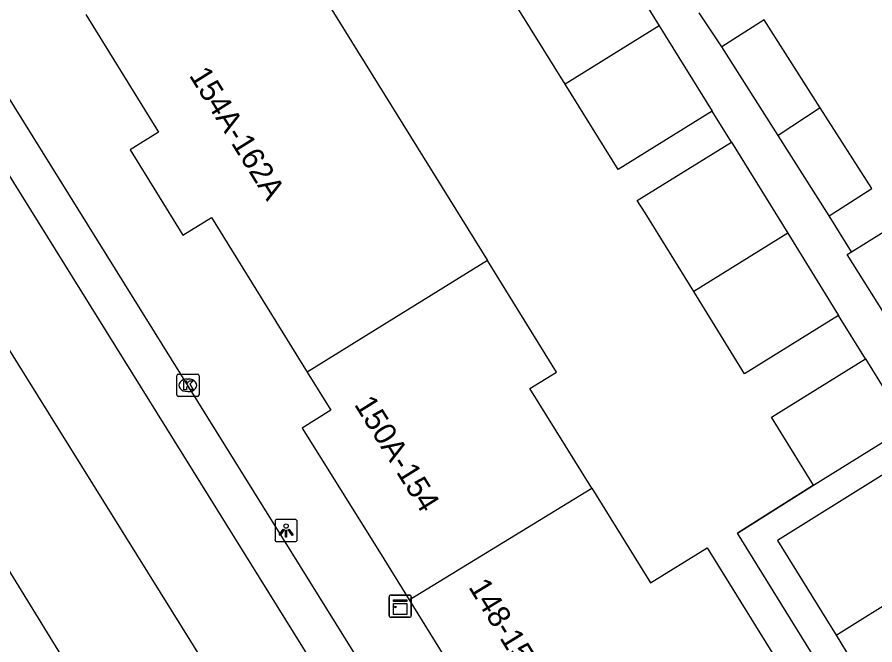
# Model space of a CAD drawing. Extents: x 160379 to 161131, y 383940 to 384849.
# Drawn here: x 160719.33 to 160757.85, y 384199.46 to 384227.63 of the extents above; entities that cross this region are included whole.
import ezdxf

# ---------------------------------------------------------------- set-up
doc = ezdxf.new("R2010")
doc.units = 0
for name, color, linetype in [('IMGEO_Kast', 7, 'Continuous'), ('IMGEO_Kolk', 7, 'Continuous'), ('IMGEO_Lichtpunt', 7, 'Continuous'), ('IMGEO_Muur', 7, 'Continuous'), ('IMGEO_Pand', 7, 'Continuous'), ('IMGEO_Pand_nummerreeks', 7, 'Continuous'), ('IMGEO_Parkeervlak_open', 7, 'Continuous'), ('IMGEO_Rijbaan_lokaal_open', 7, 'Continuous'), ('IMGEO_Voetpad_open', 7, 'Continuous')]:
    doc.layers.add(name, color=color, linetype=linetype)

msp = doc.modelspace()

# ---------------------------------------------------------------- linework, layer by layer
at = {"layer": 'IMGEO_Kast'}
for p, q in [((160736.111, 384201.693), (160736.952, 384201.693)), ((160736.952, 384201.693), (160736.111, 384201.693)), ((160736.036, 384200.768), (160736.036, 384201.609)), ((160736.036, 384201.609), (160736.036, 384200.768)), ((160737.036, 384201.618), (160737.036, 384200.777)), ((160737.036, 384200.777), (160737.036, 384201.618)), ((160736.961, 384200.693), (160736.12, 384200.693)), ((160736.12, 384200.693), (160736.961, 384200.693))]:
    msp.add_line(p, q, dxfattribs=at)
for points in [[(160736.231, 384201.483), (160736.831, 384201.483), (160736.831, 384201.398), (160736.231, 384201.398), (160736.231, 384201.483)], [(160736.231, 384201.308), (160736.831, 384201.308), (160736.831, 384200.819), (160736.231, 384200.819), (160736.231, 384201.308)]]:
    msp.add_lwpolyline(points, dxfattribs=at)
msp.add_circle((160736.315, 384201.157), 0.0377, dxfattribs=at)
for centre, start, end in [((160736.114, 384201.615), 92.4484, 184.2845), ((160736.114, 384201.615), 92.4484, 184.2845), ((160736.958, 384201.615), 2.4484, 94.2845), ((160736.958, 384201.615), 2.4484, 94.2845), ((160736.114, 384200.771), 182.4484, 274.2845), ((160736.114, 384200.771), 182.4484, 274.2845), ((160736.958, 384200.771), 272.4484, 4.2845), ((160736.958, 384200.771), 272.4484, 4.2845)]:
    msp.add_arc(centre, 0.0779, start, end, dxfattribs=at)
at = {"layer": 'IMGEO_Kolk'}
for p, q in [((160726.5, 384210.679), (160726.5, 384211.531)), ((160726.575, 384211.605), (160727.427, 384211.605)), ((160726.988, 384211.385), (160727.013, 384211.385)), ((160727.501, 384211.531), (160727.501, 384210.679)), ((160727.427, 384210.605), (160726.575, 384210.605)), ((160727.011, 384210.825), (160726.986, 384210.825))]:
    msp.add_line(p, q, dxfattribs=at)
for points in [[(160726.5, 384210.679), (160726.5, 384211.531)], [(160726.575, 384211.605), (160727.427, 384211.605)], [(160726.821, 384211.305), (160726.944, 384211.305), (160726.944, 384211.154), (160727.074, 384211.305), (160727.238, 384211.305), (160727.092, 384211.154), (160727.245, 384210.905), (160727.093, 384210.905), (160727.008, 384211.069), (160726.944, 384211.002), (160726.944, 384210.905), (160726.821, 384210.905), (160726.821, 384211.305)], [(160727.501, 384211.531), (160727.501, 384210.679)], [(160727.427, 384210.605), (160726.575, 384210.605)]]:
    msp.add_lwpolyline(points, dxfattribs=at)
for centre, start, end in [((160726.577, 384211.529), 91.552, 178.448), ((160726.577, 384211.529), 91.552, 178.448), ((160727.425, 384211.529), 1.552, 88.448), ((160727.425, 384211.529), 1.552, 88.448), ((160726.577, 384210.681), 181.552, 268.448), ((160726.577, 384210.681), 181.552, 268.448), ((160727.425, 384210.681), 271.552, 358.448), ((160727.425, 384210.681), 271.552, 358.448)]:
    msp.add_arc(centre, 0.0765, start, end, dxfattribs=at)
for centre, major_axis, ratio, start_param, end_param in [((160726.987, 384211.105), (-0.387, 0.002), 0.722429, 4.712389, 7.853982), ((160727.012, 384211.105), (-0.39, 0.002), 0.717154, 1.570796, 4.712389)]:
    msp.add_ellipse(centre, major_axis=major_axis, ratio=ratio, start_param=start_param, end_param=end_param, dxfattribs=at)
at = {"layer": 'IMGEO_Lichtpunt'}
for p, q in [((160731.816, 384205.086), (160731.008, 384205.086)), ((160731.816, 384205.086), (160731.008, 384205.086)), ((160730.914, 384204.991), (160730.914, 384204.184)), ((160730.914, 384204.991), (160730.914, 384204.184)), ((160731.91, 384204.184), (160731.91, 384204.991)), ((160731.91, 384204.184), (160731.91, 384204.991)), ((160731.008, 384204.09), (160731.816, 384204.09)), ((160731.008, 384204.09), (160731.816, 384204.09))]:
    msp.add_line(p, q, dxfattribs=at)
for points in [[(160731.288, 384204.655), (160731.327, 384204.627), (160731.139, 384204.365), (160731.101, 384204.392), (160731.288, 384204.655)], [(160731.39, 384204.607), (160731.437, 384204.607), (160731.437, 384204.285), (160731.39, 384204.285), (160731.39, 384204.607)], [(160731.5, 384204.627), (160731.538, 384204.654), (160731.725, 384204.392), (160731.686, 384204.364), (160731.5, 384204.627)]]:
    msp.add_lwpolyline(points, dxfattribs=at)
msp.add_circle((160731.413, 384204.789), 0.0994, dxfattribs=at)
for centre, start, end in [((160731.008, 384204.991), 90, 180), ((160731.008, 384204.991), 90, 180), ((160731.816, 384204.991), 0, 90), ((160731.816, 384204.991), 0, 90), ((160731.008, 384204.184), 180, 270), ((160731.008, 384204.184), 180, 270), ((160731.816, 384204.184), 270, 0), ((160731.816, 384204.184), 270, 360)]:
    msp.add_arc(centre, 0.0946, start, end, dxfattribs=at)
at = {"layer": 'IMGEO_Muur'}
msp.add_lwpolyline([(160755.101, 384206.626), (160751.68, 384204.475)], dxfattribs=at)
at = {"layer": 'IMGEO_Pand'}
for points in [[(160744.262, 384233.55), (160740.053, 384230.941), (160738.133, 384234.038), (160732.05, 384230.266), (160740.453, 384216.71)], [(160743.943, 384224.626), (160741.407, 384228.717), (160745.63, 384231.335)], [(160745.63, 384231.335), (160748.166, 384227.244)], [(160722.412, 384227.751), (160725.689, 384222.464), (160724.406, 384221.667), (160726.778, 384217.849), (160728.058, 384218.644), (160732.362, 384211.694)], [(160755.4, 384223.563), (160752.887, 384227.506), (160750.979, 384226.291)], [(160748.166, 384227.244), (160743.943, 384224.626)], [(160748.166, 384227.244), (160750.547, 384223.403)], [(160753.509, 384222.32), (160750.979, 384226.291)], [(160750.547, 384223.403), (160746.324, 384220.786), (160743.943, 384224.626)], [(160755.4, 384223.563), (160753.509, 384222.32)], [(160755.803, 384218.719), (160757.711, 384219.935), (160755.4, 384223.563)], [(160755.803, 384218.719), (160753.509, 384222.32)], [(160749.718, 384215.31), (160747.531, 384218.839), (160747.185, 384219.396), (160751.408, 384222.014)], [(160751.408, 384222.014), (160753.941, 384217.928)], [(160756.811, 384217.102), (160758.828, 384218.36), (160760.925, 384214.997)], [(160753.941, 384217.928), (160749.718, 384215.31)], [(160753.941, 384217.928), (160756.225, 384214.244)], [(160758.713, 384213.618), (160756.616, 384216.981), (160756.811, 384217.102)], [(160740.453, 384216.71), (160732.362, 384211.694)], [(160745.138, 384206.489), (160742.365, 384210.962), (160743.558, 384211.702), (160740.453, 384216.71)], [(160756.225, 384214.244), (160752.002, 384211.626), (160749.718, 384215.31)], [(160755.101, 384206.626), (160753.214, 384209.67), (160757.437, 384212.289)], [(160757.437, 384212.289), (160759.325, 384209.244)], [(160732.362, 384211.694), (160733.421, 384209.984), (160732.137, 384209.183), (160735.6, 384203.63), (160736.936, 384201.477)], [(160755.101, 384206.626), (160759.325, 384209.244)], [(160736.936, 384201.477), (160745.138, 384206.489)], [(160745.138, 384206.489), (160747.772, 384202.239), (160750.318, 384203.817), (160753.81, 384198.183), (160746.822, 384193.765), (160744.404, 384192.275)], [(160736.936, 384201.477), (160741.809, 384193.622), (160743.086, 384194.414), (160744.404, 384192.275)]]:
    msp.add_lwpolyline(points, dxfattribs=at)
at = {"layer": 'IMGEO_Parkeervlak_open'}
msp.add_lwpolyline([(160684.931, 384257.851), (160689.782, 384250), (160717.726, 384204.774), (160723.217, 384195.887)], dxfattribs=at)
at = {"layer": 'IMGEO_Rijbaan_lokaal_open'}
for points in [[(160731.01, 384193.377), (160728.731, 384197.046), (160695.745, 384250), (160690.325, 384258.727)], [(160735.979, 384193.222), (160701.186, 384249.112), (160697.622, 384254.842)], [(160756.113, 384199.893), (160786.805, 384219.038)], [(160756.113, 384199.893), (160756.796, 384198.786), (160755.664, 384198.04)]]:
    msp.add_lwpolyline(points, dxfattribs=at)
at = {"layer": 'IMGEO_Voetpad_open'}
for points in [[(160699.703, 384254.897), (160736.161, 384196.361)], [(160750.979, 384226.291), (160749.962, 384227.826)], [(160751.408, 384222.014), (160750.547, 384223.403)], [(160786.805, 384219.038), (160786.067, 384220.229), (160775.424, 384213.59), (160773.248, 384212.247), (160771.379, 384215.304), (160753.483, 384204.141), (160756.113, 384199.893)], [(160756.811, 384217.102), (160755.803, 384218.719)], [(160757.437, 384212.289), (160756.225, 384214.244)], [(160755.664, 384198.04), (160751.68, 384204.475), (160755.101, 384206.626)]]:
    msp.add_lwpolyline(points, dxfattribs=at)

# ---------------------------------------------------------------- texts
at = {"layer": 'IMGEO_Pand_nummerreeks'}
for s, rotation, p in [('154A-162A', 301.8849, (160727.034, 384225.014)), ('150A-154', 301.925, (160734.447, 384210.248)), ('148-150', 301.4724, (160739.58, 384202.056))]:
    msp.add_text(s, height=1, rotation=rotation, dxfattribs=at).set_placement(p)

doc.saveas('drawing.dxf')
